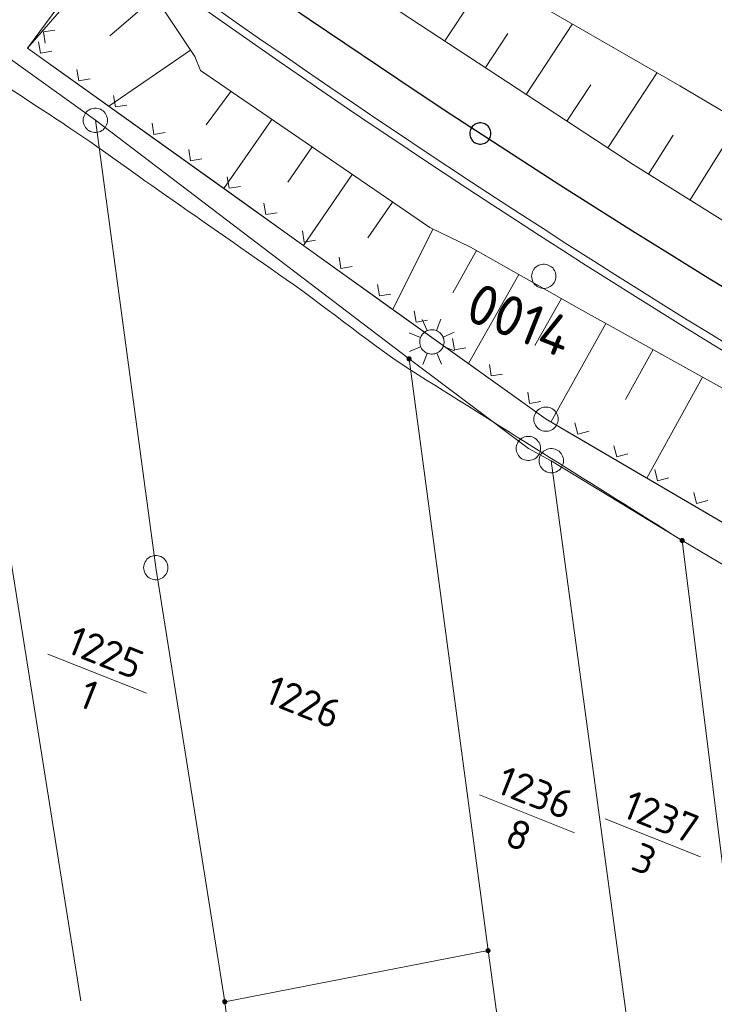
# Model space of a CAD drawing. Header units: metres. Extents: x 3425540 to 3446143, y 5432760 to 5444637.
# Tile 276 of 656: x 3440829 to 3440872, y 5438295 to 5438356. Entities that reach past the tile are written whole.
import ezdxf
from ezdxf.enums import TextEntityAlignment as Align

# ---------------------------------------------------------------- set-up
doc = ezdxf.new("R2010")
doc.units = ezdxf.units.M
for name, color, linetype, lineweight in [('B_Bestand', 9, 'Continuous', 18), ('B_Böschung', 9, 'Continuous', 18), ('B_Flurgrenzen', 9, 'Continuous', 18), ('B_Gleisachse', 9, 'Continuous', 25), ('B_Kilometrierung', 9, 'Continuous', 25), ('Bestand Kabeltröge', 9, 'Continuous', 18)]:
    doc.layers.add(name, color=color, linetype=linetype, lineweight=lineweight)
doc.styles.get("Standard").update_dxf_attribs({"font": 'isocpeur.ttf'})

msp = doc.modelspace()

# ---------------------------------------------------------------- linework, layer by layer
at = {"layer": 'B_Bestand'}
for p, q in [((3440829.485, 5438354.115), (3440831.815, 5438357.261)), ((3440831.168, 5438355.211), (3440830.468, 5438355.107)), ((3440830.468, 5438355.107), (3440830.573, 5438354.407)), ((3440832.139, 5438352.214), (3440829.485, 5438354.115)), ((3440830.157, 5438354.495), (3440830.272, 5438353.797)), ((3440830.272, 5438353.797), (3440830.97, 5438353.912)), ((3440832.523, 5438352.8), (3440832.639, 5438352.102)), ((3440832.639, 5438352.102), (3440833.336, 5438352.218)), ((3440834.784, 5438351.181), (3440834.899, 5438350.483)), ((3440834.899, 5438350.483), (3440835.597, 5438350.599)), ((3440837.15, 5438349.486), (3440837.266, 5438348.789)), ((3440841.895, 5438345.227), (3440837.017, 5438348.721)), ((3440837.266, 5438348.789), (3440837.963, 5438348.904)), ((3440839.411, 5438347.867), (3440839.526, 5438347.17)), ((3440839.526, 5438347.17), (3440840.224, 5438347.285)), ((3440841.777, 5438346.173), (3440841.892, 5438345.475)), ((3440841.892, 5438345.475), (3440842.59, 5438345.59)), ((3440846.773, 5438341.734), (3440841.895, 5438345.227)), ((3440844.038, 5438344.554), (3440844.153, 5438343.856)), ((3440844.153, 5438343.856), (3440844.851, 5438343.971)), ((3440846.404, 5438342.859), (3440846.519, 5438342.161)), ((3440846.519, 5438342.161), (3440847.217, 5438342.277)), ((3440851.651, 5438338.24), (3440846.773, 5438341.734)), ((3440848.664, 5438341.24), (3440848.78, 5438340.542)), ((3440848.78, 5438340.542), (3440849.477, 5438340.658)), ((3440851.031, 5438339.545), (3440851.146, 5438338.848)), ((3440851.146, 5438338.848), (3440851.844, 5438338.963)), ((3440856.529, 5438334.747), (3440851.651, 5438338.24)), ((3440853.291, 5438337.926), (3440853.407, 5438337.229)), ((3440853.407, 5438337.229), (3440854.104, 5438337.344)), ((3440854.083, 5438336.711), (3440853.781, 5438337.39)), ((3440854.66, 5438336.723), (3440854.931, 5438337.403)), ((3440853.674, 5438336.289), (3440852.982, 5438336.564)), ((3440855.082, 5438336.314), (3440855.757, 5438336.604)), ((3440855.658, 5438336.232), (3440855.773, 5438335.534)), ((3440853.686, 5438335.712), (3440853, 5438335.426)), ((3440854.097, 5438335.307), (3440853.822, 5438334.616)), ((3440854.685, 5438335.315), (3440854.976, 5438334.64)), ((3440855.089, 5438335.726), (3440855.77, 5438335.455)), ((3440855.773, 5438335.534), (3440856.471, 5438335.649)), ((3440861.407, 5438331.253), (3440856.529, 5438334.747)), ((3440857.918, 5438334.613), (3440858.033, 5438333.915)), ((3440858.033, 5438333.915), (3440858.731, 5438334.03)), ((3440860.284, 5438332.918), (3440860.4, 5438332.22)), ((3440860.4, 5438332.22), (3440861.097, 5438332.336)), ((3440863.13, 5438330.245), (3440861.407, 5438331.253)), ((3440863.192, 5438331.019), (3440863.371, 5438330.335)), ((3440863.371, 5438330.335), (3440864.055, 5438330.514)), ((3440868.308, 5438327.213), (3440863.13, 5438330.245)), ((3440865.592, 5438329.614), (3440865.771, 5438328.93)), ((3440865.771, 5438328.93), (3440866.455, 5438329.109)), ((3440868.104, 5438328.144), (3440868.282, 5438327.46)), ((3440868.282, 5438327.46), (3440868.967, 5438327.639)), ((3440878.664, 5438321.151), (3440868.308, 5438327.213)), ((3440870.503, 5438326.739), (3440870.682, 5438326.055)), ((3440870.682, 5438326.055), (3440871.366, 5438326.234))]:
    msp.add_line(p, q, dxfattribs=at)
for points in [[(3440861.968, 5438339.777), (3440861.997, 5438339.867), (3440862.014, 5438339.955), (3440862.021, 5438340.054), (3440862.013, 5438340.146), (3440861.992, 5438340.237), (3440861.966, 5438340.33), (3440861.929, 5438340.415), (3440861.878, 5438340.492), (3440861.818, 5438340.567), (3440861.747, 5438340.627), (3440861.673, 5438340.682), (3440861.59, 5438340.728), (3440861.502, 5438340.763), (3440861.41, 5438340.787), (3440861.319, 5438340.797), (3440861.226, 5438340.803), (3440861.131, 5438340.789), (3440861.041, 5438340.768), (3440860.956, 5438340.732), (3440860.873, 5438340.682), (3440860.795, 5438340.631), (3440860.726, 5438340.569), (3440860.664, 5438340.492), (3440860.615, 5438340.417), (3440860.574, 5438340.331), (3440860.545, 5438340.241), (3440860.528, 5438340.152), (3440860.521, 5438340.053), (3440860.529, 5438339.961), (3440860.55, 5438339.87), (3440860.576, 5438339.777), (3440860.613, 5438339.693), (3440860.664, 5438339.615), (3440860.724, 5438339.541), (3440860.795, 5438339.48), (3440860.869, 5438339.426), (3440860.952, 5438339.38), (3440861.04, 5438339.345), (3440861.132, 5438339.321), (3440861.223, 5438339.31), (3440861.316, 5438339.305), (3440861.411, 5438339.318), (3440861.502, 5438339.339), (3440861.586, 5438339.376), (3440861.669, 5438339.425), (3440861.747, 5438339.477), (3440861.816, 5438339.538), (3440861.878, 5438339.615), (3440861.928, 5438339.691), (3440861.968, 5438339.777)], [(3440855.077, 5438335.736), (3440855.103, 5438335.81), (3440855.12, 5438335.887), (3440855.129, 5438335.965), (3440855.13, 5438336.043), (3440855.122, 5438336.122), (3440855.107, 5438336.199), (3440855.084, 5438336.273), (3440855.053, 5438336.346), (3440855.014, 5438336.414), (3440854.969, 5438336.478), (3440854.917, 5438336.537), (3440854.86, 5438336.59), (3440854.797, 5438336.637), (3440854.729, 5438336.677), (3440854.658, 5438336.71), (3440854.583, 5438336.735), (3440854.507, 5438336.752), (3440854.429, 5438336.762), (3440854.35, 5438336.763), (3440854.272, 5438336.755), (3440854.195, 5438336.74), (3440854.12, 5438336.717), (3440854.048, 5438336.685), (3440853.98, 5438336.647), (3440853.915, 5438336.602), (3440853.857, 5438336.55), (3440853.803, 5438336.492), (3440853.757, 5438336.429), (3440853.716, 5438336.362), (3440853.684, 5438336.29), (3440853.658, 5438336.216), (3440853.641, 5438336.139), (3440853.632, 5438336.061), (3440853.631, 5438335.983), (3440853.638, 5438335.905), (3440853.654, 5438335.828), (3440853.677, 5438335.753), (3440853.708, 5438335.681), (3440853.746, 5438335.612), (3440853.792, 5438335.548), (3440853.844, 5438335.489), (3440853.901, 5438335.436), (3440853.964, 5438335.389), (3440854.032, 5438335.349), (3440854.103, 5438335.316), (3440854.178, 5438335.291), (3440854.254, 5438335.274), (3440854.332, 5438335.265), (3440854.411, 5438335.264), (3440854.489, 5438335.271), (3440854.566, 5438335.286), (3440854.641, 5438335.31), (3440854.713, 5438335.341), (3440854.781, 5438335.379), (3440854.845, 5438335.425), (3440854.904, 5438335.477), (3440854.958, 5438335.534), (3440855.004, 5438335.597), (3440855.045, 5438335.665), (3440855.077, 5438335.736)]]:
    msp.add_lwpolyline(points, dxfattribs=at)
msp.add_open_spline([(3440827.576, 5438352.142), (3440828.772, 5438351.363), (3440829.968, 5438350.584), (3440831.164, 5438349.804), (3440833.487, 5438348.29), (3440835.713, 5438346.632), (3440837.987, 5438345.045), (3440840.461, 5438343.319), (3440842.934, 5438341.591), (3440845.408, 5438339.864), (3440848.152, 5438337.948), (3440850.709, 5438335.758), (3440853.544, 5438333.978), (3440858.96, 5438330.578), (3440864.375, 5438327.178), (3440869.791, 5438323.778)], degree=3, knots=[0, 0, 0, 0, 0.084174, 0.084174, 0.084174, 0.24768, 0.24768, 0.24768, 0.425571, 0.425571, 0.425571, 0.622946, 0.622946, 0.622946, 1, 1, 1, 1], dxfattribs=at)
at = {"layer": 'B_Böschung'}
for p, q in [((3440834.657, 5438360.062), (3440829.485, 5438354.115)), ((3440855.177, 5438354.555), (3440857.837, 5438358.602)), ((3440837.333, 5438357.265), (3440834.56, 5438354.865)), ((3440860.192, 5438351.26), (3440863.047, 5438355.605)), ((3440857.684, 5438352.907), (3440859.064, 5438355.007)), ((3440839.52, 5438353.988), (3440834.482, 5438350.537)), ((3440865.206, 5438347.965), (3440868.253, 5438352.602)), ((3440862.699, 5438349.612), (3440864.174, 5438351.858)), ((3440842.006, 5438351.447), (3440840.482, 5438349.389)), ((3440844.528, 5438349.718), (3440841.58, 5438345.452)), ((3440870.274, 5438344.754), (3440873.312, 5438349.627)), ((3440867.728, 5438346.34), (3440869.234, 5438348.745)), ((3440847.002, 5438348.021), (3440845.518, 5438345.858)), ((3440849.477, 5438346.325), (3440846.475, 5438341.947)), ((3440851.951, 5438344.628), (3440850.433, 5438342.414)), ((3440854.442, 5438342.961), (3440851.98, 5438338.005)), ((3440857.134, 5438341.64), (3440855.669, 5438339.026)), ((3440859.743, 5438340.158), (3440856.632, 5438334.673)), ((3440862.353, 5438338.676), (3440860.718, 5438335.797)), ((3440865.081, 5438337.15), (3440861.709, 5438331.076)), ((3440867.997, 5438335.535), (3440866.295, 5438332.462)), ((3440871.051, 5438333.844), (3440867.606, 5438327.624))]:
    msp.add_line(p, q, dxfattribs=at)
for points in [[(3440843.79, 5438367.281), (3440852.376, 5438361.711), (3440858.878, 5438358.01), (3440869.656, 5438351.793), (3440889.286, 5438340.165), (3440890.442, 5438339.284), (3440906.986, 5438330.217), (3440918.985, 5438324.05)], [(3440840.288, 5438364.666), (3440847.669, 5438359.489), (3440866.77, 5438346.937), (3440875.845, 5438341.283), (3440892.047, 5438331.774), (3440910.141, 5438322.111), (3440933.546, 5438310.539)], [(3440834.657, 5438360.062), (3440836.168, 5438359.008), (3440838.305, 5438355.811), (3440839.786, 5438353.59), (3440840.127, 5438352.736), (3440854.246, 5438343.054), (3440856.75, 5438341.858), (3440863.468, 5438338.043), (3440878.643, 5438329.639), (3440888.834, 5438323.375), (3440898.297, 5438318.229), (3440915.66, 5438309.117), (3440936.041, 5438299.151)], [(3440829.485, 5438354.115), (3440861.407, 5438331.253), (3440889.02, 5438315.089), (3440913.606, 5438302.878), (3440923.058, 5438298.352)]]:
    msp.add_lwpolyline(points, dxfattribs=at)
at = {"layer": 'B_Flurgrenzen'}
for p, q in [((3440833.658, 5438349.662), (3440827.767, 5438353.9)), ((3440832.767, 5438295.415), (3440823.682, 5438352.519)), ((3440837.017, 5438348.721), (3440832.139, 5438352.214)), ((3440852.978, 5438334.972), (3440833.658, 5438349.662)), ((3440833.658, 5438349.662), (3440837.382, 5438322.107)), ((3440860.32, 5438329.45), (3440852.978, 5438334.972)), ((3440852.978, 5438334.972), (3440857.837, 5438298.514)), ((3440861.732, 5438328.693), (3440860.32, 5438329.45)), ((3440869.791, 5438323.778), (3440861.732, 5438328.693)), ((3440861.732, 5438328.693), (3440867, 5438289.844)), ((3440884.917, 5438314.777), (3440869.791, 5438323.778)), ((3440869.791, 5438323.778), (3440872.298, 5438303.652)), ((3440837.382, 5438322.107), (3440841.625, 5438295.366)), ((3440830.739, 5438316.781), (3440836.807, 5438314.368)), ((3440857.308, 5438308.11), (3440863.171, 5438305.778)), ((3440865.049, 5438306.624), (3440870.912, 5438304.292)), ((3440841.625, 5438295.366), (3440857.837, 5438298.514)), ((3440857.837, 5438298.514), (3440859.76, 5438284.678)), ((3440841.625, 5438295.366), (3440842.088, 5438291.707))]:
    msp.add_line(p, q, dxfattribs=at)
for points in [[(3440834.408, 5438349.662), (3440834.402, 5438349.756), (3440834.384, 5438349.845), (3440834.355, 5438349.94), (3440834.314, 5438350.022), (3440834.26, 5438350.099), (3440834.201, 5438350.176), (3440834.136, 5438350.241), (3440834.06, 5438350.294), (3440833.977, 5438350.341), (3440833.888, 5438350.371), (3440833.8, 5438350.394), (3440833.705, 5438350.406), (3440833.611, 5438350.406), (3440833.516, 5438350.394), (3440833.428, 5438350.371), (3440833.339, 5438350.341), (3440833.256, 5438350.294), (3440833.18, 5438350.241), (3440833.115, 5438350.176), (3440833.056, 5438350.099), (3440833.002, 5438350.022), (3440832.961, 5438349.94), (3440832.932, 5438349.845), (3440832.914, 5438349.756), (3440832.908, 5438349.662), (3440832.914, 5438349.568), (3440832.932, 5438349.479), (3440832.961, 5438349.384), (3440833.002, 5438349.302), (3440833.056, 5438349.225), (3440833.115, 5438349.148), (3440833.18, 5438349.083), (3440833.256, 5438349.03), (3440833.339, 5438348.983), (3440833.428, 5438348.953), (3440833.516, 5438348.93), (3440833.611, 5438348.918), (3440833.705, 5438348.918), (3440833.8, 5438348.93), (3440833.888, 5438348.953), (3440833.977, 5438348.983), (3440834.06, 5438349.03), (3440834.136, 5438349.083), (3440834.201, 5438349.148), (3440834.26, 5438349.225), (3440834.314, 5438349.302), (3440834.355, 5438349.384), (3440834.384, 5438349.479), (3440834.402, 5438349.568), (3440834.408, 5438349.662)], [(3440853.103, 5438334.972), (3440853.102, 5438334.988), (3440853.099, 5438335.003), (3440853.094, 5438335.018), (3440853.087, 5438335.032), (3440853.079, 5438335.046), (3440853.07, 5438335.058), (3440853.058, 5438335.068), (3440853.045, 5438335.077), (3440853.031, 5438335.085), (3440853.016, 5438335.091), (3440853.002, 5438335.095), (3440852.986, 5438335.097), (3440852.97, 5438335.097), (3440852.954, 5438335.095), (3440852.94, 5438335.091), (3440852.925, 5438335.085), (3440852.911, 5438335.077), (3440852.898, 5438335.068), (3440852.886, 5438335.058), (3440852.877, 5438335.046), (3440852.869, 5438335.032), (3440852.862, 5438335.018), (3440852.857, 5438335.003), (3440852.854, 5438334.988), (3440852.853, 5438334.972), (3440852.854, 5438334.956), (3440852.857, 5438334.941), (3440852.862, 5438334.926), (3440852.869, 5438334.912), (3440852.877, 5438334.898), (3440852.886, 5438334.886), (3440852.898, 5438334.876), (3440852.911, 5438334.867), (3440852.925, 5438334.859), (3440852.94, 5438334.853), (3440852.954, 5438334.849), (3440852.97, 5438334.847), (3440852.986, 5438334.847), (3440853.002, 5438334.849), (3440853.016, 5438334.853), (3440853.031, 5438334.859), (3440853.045, 5438334.867), (3440853.058, 5438334.876), (3440853.07, 5438334.886), (3440853.079, 5438334.898), (3440853.087, 5438334.912), (3440853.094, 5438334.926), (3440853.099, 5438334.941), (3440853.102, 5438334.956), (3440853.103, 5438334.972)], [(3440853.078, 5438334.972), (3440853.077, 5438334.986), (3440853.074, 5438335), (3440853.07, 5438335.012), (3440853.064, 5438335.025), (3440853.055, 5438335.037), (3440853.045, 5438335.047), (3440853.034, 5438335.056), (3440853.022, 5438335.063), (3440853.009, 5438335.067), (3440852.996, 5438335.07), (3440852.982, 5438335.072), (3440852.967, 5438335.071), (3440852.953, 5438335.069), (3440852.941, 5438335.066), (3440852.928, 5438335.059), (3440852.916, 5438335.051), (3440852.906, 5438335.042), (3440852.896, 5438335.031), (3440852.889, 5438335.019), (3440852.884, 5438335.006), (3440852.88, 5438334.993), (3440852.878, 5438334.979), (3440852.878, 5438334.965), (3440852.88, 5438334.951), (3440852.884, 5438334.938), (3440852.889, 5438334.925), (3440852.896, 5438334.913), (3440852.906, 5438334.902), (3440852.916, 5438334.893), (3440852.928, 5438334.885), (3440852.941, 5438334.878), (3440852.953, 5438334.875), (3440852.967, 5438334.873), (3440852.982, 5438334.872), (3440852.996, 5438334.874), (3440853.009, 5438334.877), (3440853.022, 5438334.881), (3440853.034, 5438334.888), (3440853.045, 5438334.897), (3440853.055, 5438334.907), (3440853.064, 5438334.919), (3440853.07, 5438334.932), (3440853.074, 5438334.944), (3440853.077, 5438334.958), (3440853.078, 5438334.972)], [(3440853.054, 5438334.972), (3440853.053, 5438334.984), (3440853.05, 5438334.996), (3440853.045, 5438335.007), (3440853.039, 5438335.017), (3440853.03, 5438335.027), (3440853.021, 5438335.034), (3440853.01, 5438335.041), (3440852.999, 5438335.045), (3440852.987, 5438335.047), (3440852.975, 5438335.048), (3440852.963, 5438335.046), (3440852.951, 5438335.043), (3440852.941, 5438335.038), (3440852.93, 5438335.031), (3440852.921, 5438335.022), (3440852.914, 5438335.012), (3440852.908, 5438335.002), (3440852.904, 5438334.99), (3440852.902, 5438334.978), (3440852.902, 5438334.966), (3440852.904, 5438334.954), (3440852.908, 5438334.942), (3440852.914, 5438334.932), (3440852.921, 5438334.922), (3440852.93, 5438334.913), (3440852.94, 5438334.906), (3440852.951, 5438334.901), (3440852.963, 5438334.898), (3440852.975, 5438334.896), (3440852.987, 5438334.897), (3440852.999, 5438334.899), (3440853.01, 5438334.903), (3440853.021, 5438334.91), (3440853.03, 5438334.917), (3440853.039, 5438334.927), (3440853.045, 5438334.937), (3440853.05, 5438334.948), (3440853.053, 5438334.96), (3440853.054, 5438334.972)], [(3440853.029, 5438334.972), (3440853.028, 5438334.982), (3440853.025, 5438334.992), (3440853.02, 5438335.001), (3440853.014, 5438335.008), (3440853.007, 5438335.014), (3440852.998, 5438335.019), (3440852.988, 5438335.022), (3440852.978, 5438335.023), (3440852.968, 5438335.022), (3440852.958, 5438335.019), (3440852.949, 5438335.014), (3440852.942, 5438335.008), (3440852.936, 5438335.001), (3440852.931, 5438334.992), (3440852.928, 5438334.982), (3440852.927, 5438334.972), (3440852.928, 5438334.962), (3440852.931, 5438334.952), (3440852.936, 5438334.943), (3440852.942, 5438334.936), (3440852.949, 5438334.93), (3440852.958, 5438334.925), (3440852.968, 5438334.922), (3440852.978, 5438334.921), (3440852.988, 5438334.922), (3440852.998, 5438334.925), (3440853.007, 5438334.93), (3440853.014, 5438334.936), (3440853.02, 5438334.943), (3440853.025, 5438334.952), (3440853.028, 5438334.962), (3440853.029, 5438334.972)], [(3440853.005, 5438334.972), (3440853.004, 5438334.979), (3440853.001, 5438334.986), (3440852.996, 5438334.992), (3440852.99, 5438334.996), (3440852.983, 5438334.998), (3440852.976, 5438334.999), (3440852.969, 5438334.997), (3440852.962, 5438334.994), (3440852.957, 5438334.989), (3440852.953, 5438334.983), (3440852.951, 5438334.976), (3440852.951, 5438334.968), (3440852.953, 5438334.961), (3440852.957, 5438334.955), (3440852.962, 5438334.95), (3440852.969, 5438334.947), (3440852.976, 5438334.945), (3440852.983, 5438334.946), (3440852.99, 5438334.948), (3440852.996, 5438334.952), (3440853.001, 5438334.958), (3440853.004, 5438334.965), (3440853.005, 5438334.972)], [(3440862.157, 5438331.253), (3440862.151, 5438331.347), (3440862.133, 5438331.436), (3440862.104, 5438331.531), (3440862.063, 5438331.613), (3440862.009, 5438331.69), (3440861.95, 5438331.767), (3440861.885, 5438331.832), (3440861.809, 5438331.885), (3440861.726, 5438331.932), (3440861.637, 5438331.962), (3440861.549, 5438331.985), (3440861.454, 5438331.997), (3440861.36, 5438331.997), (3440861.265, 5438331.985), (3440861.177, 5438331.962), (3440861.088, 5438331.932), (3440861.005, 5438331.885), (3440860.929, 5438331.832), (3440860.864, 5438331.767), (3440860.805, 5438331.69), (3440860.751, 5438331.613), (3440860.71, 5438331.531), (3440860.681, 5438331.436), (3440860.663, 5438331.347), (3440860.657, 5438331.253), (3440860.663, 5438331.159), (3440860.681, 5438331.07), (3440860.71, 5438330.975), (3440860.751, 5438330.893), (3440860.805, 5438330.816), (3440860.864, 5438330.739), (3440860.929, 5438330.674), (3440861.005, 5438330.621), (3440861.088, 5438330.574), (3440861.177, 5438330.544), (3440861.265, 5438330.521), (3440861.36, 5438330.509), (3440861.454, 5438330.509), (3440861.549, 5438330.521), (3440861.637, 5438330.544), (3440861.726, 5438330.574), (3440861.809, 5438330.621), (3440861.885, 5438330.674), (3440861.95, 5438330.739), (3440862.009, 5438330.816), (3440862.063, 5438330.893), (3440862.104, 5438330.975), (3440862.133, 5438331.07), (3440862.151, 5438331.159), (3440862.157, 5438331.253)], [(3440861.07, 5438329.45), (3440861.064, 5438329.544), (3440861.046, 5438329.633), (3440861.017, 5438329.728), (3440860.976, 5438329.81), (3440860.922, 5438329.887), (3440860.863, 5438329.964), (3440860.798, 5438330.029), (3440860.722, 5438330.082), (3440860.639, 5438330.129), (3440860.55, 5438330.159), (3440860.462, 5438330.182), (3440860.367, 5438330.194), (3440860.273, 5438330.194), (3440860.178, 5438330.182), (3440860.09, 5438330.159), (3440860.001, 5438330.129), (3440859.918, 5438330.082), (3440859.842, 5438330.029), (3440859.777, 5438329.964), (3440859.718, 5438329.887), (3440859.664, 5438329.81), (3440859.623, 5438329.728), (3440859.594, 5438329.633), (3440859.576, 5438329.544), (3440859.57, 5438329.45), (3440859.576, 5438329.356), (3440859.594, 5438329.267), (3440859.623, 5438329.172), (3440859.664, 5438329.09), (3440859.718, 5438329.013), (3440859.777, 5438328.936), (3440859.842, 5438328.871), (3440859.918, 5438328.818), (3440860.001, 5438328.771), (3440860.09, 5438328.741), (3440860.178, 5438328.718), (3440860.273, 5438328.706), (3440860.367, 5438328.706), (3440860.462, 5438328.718), (3440860.55, 5438328.741), (3440860.639, 5438328.771), (3440860.722, 5438328.818), (3440860.798, 5438328.871), (3440860.863, 5438328.936), (3440860.922, 5438329.013), (3440860.976, 5438329.09), (3440861.017, 5438329.172), (3440861.046, 5438329.267), (3440861.064, 5438329.356), (3440861.07, 5438329.45)], [(3440862.482, 5438328.693), (3440862.476, 5438328.787), (3440862.458, 5438328.876), (3440862.429, 5438328.971), (3440862.388, 5438329.053), (3440862.334, 5438329.13), (3440862.275, 5438329.207), (3440862.21, 5438329.272), (3440862.134, 5438329.325), (3440862.051, 5438329.372), (3440861.962, 5438329.402), (3440861.874, 5438329.425), (3440861.779, 5438329.437), (3440861.685, 5438329.437), (3440861.59, 5438329.425), (3440861.502, 5438329.402), (3440861.413, 5438329.372), (3440861.33, 5438329.325), (3440861.254, 5438329.272), (3440861.189, 5438329.207), (3440861.13, 5438329.13), (3440861.076, 5438329.053), (3440861.035, 5438328.971), (3440861.006, 5438328.876), (3440860.988, 5438328.787), (3440860.982, 5438328.693), (3440860.988, 5438328.599), (3440861.006, 5438328.51), (3440861.035, 5438328.415), (3440861.076, 5438328.333), (3440861.13, 5438328.256), (3440861.189, 5438328.179), (3440861.254, 5438328.114), (3440861.33, 5438328.061), (3440861.413, 5438328.014), (3440861.502, 5438327.984), (3440861.59, 5438327.961), (3440861.685, 5438327.949), (3440861.779, 5438327.949), (3440861.874, 5438327.961), (3440861.962, 5438327.984), (3440862.051, 5438328.014), (3440862.134, 5438328.061), (3440862.21, 5438328.114), (3440862.275, 5438328.179), (3440862.334, 5438328.256), (3440862.388, 5438328.333), (3440862.429, 5438328.415), (3440862.458, 5438328.51), (3440862.476, 5438328.599), (3440862.482, 5438328.693)], [(3440869.916, 5438323.778), (3440869.915, 5438323.794), (3440869.912, 5438323.809), (3440869.907, 5438323.824), (3440869.9, 5438323.838), (3440869.892, 5438323.852), (3440869.883, 5438323.864), (3440869.871, 5438323.874), (3440869.858, 5438323.883), (3440869.844, 5438323.891), (3440869.829, 5438323.897), (3440869.815, 5438323.901), (3440869.799, 5438323.903), (3440869.783, 5438323.903), (3440869.767, 5438323.901), (3440869.753, 5438323.897), (3440869.738, 5438323.891), (3440869.724, 5438323.883), (3440869.711, 5438323.874), (3440869.699, 5438323.864), (3440869.69, 5438323.852), (3440869.682, 5438323.838), (3440869.675, 5438323.824), (3440869.67, 5438323.809), (3440869.667, 5438323.794), (3440869.666, 5438323.778), (3440869.667, 5438323.762), (3440869.67, 5438323.747), (3440869.675, 5438323.732), (3440869.682, 5438323.718), (3440869.69, 5438323.704), (3440869.699, 5438323.692), (3440869.711, 5438323.682), (3440869.724, 5438323.673), (3440869.738, 5438323.665), (3440869.753, 5438323.659), (3440869.767, 5438323.655), (3440869.783, 5438323.653), (3440869.799, 5438323.653), (3440869.815, 5438323.655), (3440869.829, 5438323.659), (3440869.844, 5438323.665), (3440869.858, 5438323.673), (3440869.871, 5438323.682), (3440869.883, 5438323.692), (3440869.892, 5438323.704), (3440869.9, 5438323.718), (3440869.907, 5438323.732), (3440869.912, 5438323.747), (3440869.915, 5438323.762), (3440869.916, 5438323.778)], [(3440869.891, 5438323.778), (3440869.89, 5438323.792), (3440869.887, 5438323.806), (3440869.883, 5438323.818), (3440869.877, 5438323.831), (3440869.868, 5438323.843), (3440869.858, 5438323.853), (3440869.847, 5438323.862), (3440869.835, 5438323.869), (3440869.822, 5438323.873), (3440869.809, 5438323.876), (3440869.795, 5438323.878), (3440869.78, 5438323.877), (3440869.766, 5438323.875), (3440869.754, 5438323.872), (3440869.741, 5438323.865), (3440869.729, 5438323.857), (3440869.719, 5438323.848), (3440869.709, 5438323.837), (3440869.702, 5438323.825), (3440869.697, 5438323.812), (3440869.693, 5438323.799), (3440869.691, 5438323.785), (3440869.691, 5438323.771), (3440869.693, 5438323.757), (3440869.697, 5438323.744), (3440869.702, 5438323.731), (3440869.709, 5438323.719), (3440869.719, 5438323.708), (3440869.729, 5438323.699), (3440869.741, 5438323.691), (3440869.754, 5438323.684), (3440869.766, 5438323.681), (3440869.78, 5438323.679), (3440869.795, 5438323.678), (3440869.809, 5438323.68), (3440869.822, 5438323.683), (3440869.835, 5438323.687), (3440869.847, 5438323.694), (3440869.858, 5438323.703), (3440869.868, 5438323.713), (3440869.877, 5438323.725), (3440869.883, 5438323.738), (3440869.887, 5438323.75), (3440869.89, 5438323.764), (3440869.891, 5438323.778)], [(3440869.867, 5438323.778), (3440869.866, 5438323.79), (3440869.863, 5438323.802), (3440869.858, 5438323.813), (3440869.852, 5438323.823), (3440869.843, 5438323.833), (3440869.834, 5438323.84), (3440869.823, 5438323.847), (3440869.812, 5438323.851), (3440869.8, 5438323.853), (3440869.788, 5438323.854), (3440869.776, 5438323.852), (3440869.764, 5438323.849), (3440869.754, 5438323.844), (3440869.743, 5438323.837), (3440869.734, 5438323.828), (3440869.727, 5438323.818), (3440869.721, 5438323.808), (3440869.717, 5438323.796), (3440869.715, 5438323.784), (3440869.715, 5438323.772), (3440869.717, 5438323.76), (3440869.721, 5438323.748), (3440869.727, 5438323.738), (3440869.734, 5438323.728), (3440869.743, 5438323.719), (3440869.753, 5438323.712), (3440869.764, 5438323.707), (3440869.776, 5438323.704), (3440869.788, 5438323.702), (3440869.8, 5438323.703), (3440869.812, 5438323.705), (3440869.823, 5438323.709), (3440869.834, 5438323.716), (3440869.843, 5438323.723), (3440869.852, 5438323.733), (3440869.858, 5438323.743), (3440869.863, 5438323.754), (3440869.866, 5438323.766), (3440869.867, 5438323.778)], [(3440869.842, 5438323.778), (3440869.841, 5438323.788), (3440869.838, 5438323.798), (3440869.833, 5438323.807), (3440869.827, 5438323.814), (3440869.82, 5438323.82), (3440869.811, 5438323.825), (3440869.801, 5438323.828), (3440869.791, 5438323.829), (3440869.781, 5438323.828), (3440869.771, 5438323.825), (3440869.762, 5438323.82), (3440869.755, 5438323.814), (3440869.749, 5438323.807), (3440869.744, 5438323.798), (3440869.741, 5438323.788), (3440869.74, 5438323.778), (3440869.741, 5438323.768), (3440869.744, 5438323.758), (3440869.749, 5438323.749), (3440869.755, 5438323.742), (3440869.762, 5438323.736), (3440869.771, 5438323.731), (3440869.781, 5438323.728), (3440869.791, 5438323.727), (3440869.801, 5438323.728), (3440869.811, 5438323.731), (3440869.82, 5438323.736), (3440869.827, 5438323.742), (3440869.833, 5438323.749), (3440869.838, 5438323.758), (3440869.841, 5438323.768), (3440869.842, 5438323.778)], [(3440869.818, 5438323.778), (3440869.817, 5438323.785), (3440869.814, 5438323.792), (3440869.809, 5438323.798), (3440869.803, 5438323.802), (3440869.796, 5438323.804), (3440869.789, 5438323.805), (3440869.782, 5438323.803), (3440869.775, 5438323.8), (3440869.77, 5438323.795), (3440869.766, 5438323.789), (3440869.764, 5438323.782), (3440869.764, 5438323.774), (3440869.766, 5438323.767), (3440869.77, 5438323.761), (3440869.775, 5438323.756), (3440869.782, 5438323.753), (3440869.789, 5438323.751), (3440869.796, 5438323.752), (3440869.803, 5438323.754), (3440869.809, 5438323.758), (3440869.814, 5438323.764), (3440869.817, 5438323.771), (3440869.818, 5438323.778)], [(3440838.132, 5438322.107), (3440838.126, 5438322.201), (3440838.108, 5438322.29), (3440838.079, 5438322.385), (3440838.038, 5438322.467), (3440837.984, 5438322.544), (3440837.925, 5438322.621), (3440837.86, 5438322.686), (3440837.784, 5438322.739), (3440837.701, 5438322.786), (3440837.612, 5438322.816), (3440837.524, 5438322.839), (3440837.429, 5438322.851), (3440837.335, 5438322.851), (3440837.24, 5438322.839), (3440837.152, 5438322.816), (3440837.063, 5438322.786), (3440836.98, 5438322.739), (3440836.904, 5438322.686), (3440836.839, 5438322.621), (3440836.78, 5438322.544), (3440836.726, 5438322.467), (3440836.685, 5438322.385), (3440836.656, 5438322.29), (3440836.638, 5438322.201), (3440836.632, 5438322.107), (3440836.638, 5438322.013), (3440836.656, 5438321.924), (3440836.685, 5438321.829), (3440836.726, 5438321.747), (3440836.78, 5438321.67), (3440836.839, 5438321.593), (3440836.904, 5438321.528), (3440836.98, 5438321.475), (3440837.063, 5438321.428), (3440837.152, 5438321.398), (3440837.24, 5438321.375), (3440837.335, 5438321.363), (3440837.429, 5438321.363), (3440837.524, 5438321.375), (3440837.612, 5438321.398), (3440837.701, 5438321.428), (3440837.784, 5438321.475), (3440837.86, 5438321.528), (3440837.925, 5438321.593), (3440837.984, 5438321.67), (3440838.038, 5438321.747), (3440838.079, 5438321.829), (3440838.108, 5438321.924), (3440838.126, 5438322.013), (3440838.132, 5438322.107)], [(3440857.962, 5438298.514), (3440857.961, 5438298.53), (3440857.958, 5438298.545), (3440857.953, 5438298.56), (3440857.946, 5438298.574), (3440857.938, 5438298.588), (3440857.929, 5438298.6), (3440857.917, 5438298.61), (3440857.904, 5438298.619), (3440857.89, 5438298.627), (3440857.875, 5438298.633), (3440857.861, 5438298.637), (3440857.845, 5438298.639), (3440857.829, 5438298.639), (3440857.813, 5438298.637), (3440857.799, 5438298.633), (3440857.784, 5438298.627), (3440857.77, 5438298.619), (3440857.757, 5438298.61), (3440857.745, 5438298.6), (3440857.736, 5438298.588), (3440857.728, 5438298.574), (3440857.721, 5438298.56), (3440857.716, 5438298.545), (3440857.713, 5438298.53), (3440857.712, 5438298.514), (3440857.713, 5438298.498), (3440857.716, 5438298.483), (3440857.721, 5438298.468), (3440857.728, 5438298.454), (3440857.736, 5438298.44), (3440857.745, 5438298.428), (3440857.757, 5438298.418), (3440857.77, 5438298.409), (3440857.784, 5438298.401), (3440857.799, 5438298.395), (3440857.813, 5438298.391), (3440857.829, 5438298.389), (3440857.845, 5438298.389), (3440857.861, 5438298.391), (3440857.875, 5438298.395), (3440857.89, 5438298.401), (3440857.904, 5438298.409), (3440857.917, 5438298.418), (3440857.929, 5438298.428), (3440857.938, 5438298.44), (3440857.946, 5438298.454), (3440857.953, 5438298.468), (3440857.958, 5438298.483), (3440857.961, 5438298.498), (3440857.962, 5438298.514)], [(3440857.937, 5438298.514), (3440857.936, 5438298.528), (3440857.933, 5438298.542), (3440857.929, 5438298.554), (3440857.923, 5438298.567), (3440857.914, 5438298.579), (3440857.904, 5438298.589), (3440857.893, 5438298.598), (3440857.881, 5438298.605), (3440857.868, 5438298.609), (3440857.855, 5438298.612), (3440857.841, 5438298.614), (3440857.826, 5438298.613), (3440857.812, 5438298.611), (3440857.8, 5438298.608), (3440857.787, 5438298.601), (3440857.775, 5438298.593), (3440857.765, 5438298.584), (3440857.755, 5438298.573), (3440857.748, 5438298.561), (3440857.743, 5438298.548), (3440857.739, 5438298.535), (3440857.737, 5438298.521), (3440857.737, 5438298.507), (3440857.739, 5438298.493), (3440857.743, 5438298.48), (3440857.748, 5438298.467), (3440857.755, 5438298.455), (3440857.765, 5438298.444), (3440857.775, 5438298.435), (3440857.787, 5438298.427), (3440857.8, 5438298.42), (3440857.812, 5438298.417), (3440857.826, 5438298.415), (3440857.841, 5438298.414), (3440857.855, 5438298.416), (3440857.868, 5438298.419), (3440857.881, 5438298.423), (3440857.893, 5438298.43), (3440857.904, 5438298.439), (3440857.914, 5438298.449), (3440857.923, 5438298.461), (3440857.929, 5438298.474), (3440857.933, 5438298.486), (3440857.936, 5438298.5), (3440857.937, 5438298.514)], [(3440857.913, 5438298.514), (3440857.912, 5438298.526), (3440857.909, 5438298.538), (3440857.904, 5438298.549), (3440857.898, 5438298.559), (3440857.889, 5438298.569), (3440857.88, 5438298.576), (3440857.869, 5438298.583), (3440857.858, 5438298.587), (3440857.846, 5438298.589), (3440857.834, 5438298.59), (3440857.822, 5438298.588), (3440857.81, 5438298.585), (3440857.8, 5438298.58), (3440857.789, 5438298.573), (3440857.78, 5438298.564), (3440857.773, 5438298.554), (3440857.767, 5438298.544), (3440857.763, 5438298.532), (3440857.761, 5438298.52), (3440857.761, 5438298.508), (3440857.763, 5438298.496), (3440857.767, 5438298.484), (3440857.773, 5438298.474), (3440857.78, 5438298.464), (3440857.789, 5438298.455), (3440857.799, 5438298.448), (3440857.81, 5438298.443), (3440857.822, 5438298.44), (3440857.834, 5438298.438), (3440857.846, 5438298.439), (3440857.858, 5438298.441), (3440857.869, 5438298.445), (3440857.88, 5438298.452), (3440857.889, 5438298.459), (3440857.898, 5438298.469), (3440857.904, 5438298.479), (3440857.909, 5438298.49), (3440857.912, 5438298.502), (3440857.913, 5438298.514)], [(3440857.888, 5438298.514), (3440857.887, 5438298.524), (3440857.884, 5438298.534), (3440857.879, 5438298.543), (3440857.873, 5438298.55), (3440857.866, 5438298.556), (3440857.857, 5438298.561), (3440857.847, 5438298.564), (3440857.837, 5438298.565), (3440857.827, 5438298.564), (3440857.817, 5438298.561), (3440857.808, 5438298.556), (3440857.801, 5438298.55), (3440857.795, 5438298.543), (3440857.79, 5438298.534), (3440857.787, 5438298.524), (3440857.786, 5438298.514), (3440857.787, 5438298.504), (3440857.79, 5438298.494), (3440857.795, 5438298.485), (3440857.801, 5438298.478), (3440857.808, 5438298.472), (3440857.817, 5438298.467), (3440857.827, 5438298.464), (3440857.837, 5438298.463), (3440857.847, 5438298.464), (3440857.857, 5438298.467), (3440857.866, 5438298.472), (3440857.873, 5438298.478), (3440857.879, 5438298.485), (3440857.884, 5438298.494), (3440857.887, 5438298.504), (3440857.888, 5438298.514)], [(3440857.864, 5438298.514), (3440857.863, 5438298.521), (3440857.86, 5438298.528), (3440857.855, 5438298.534), (3440857.849, 5438298.538), (3440857.842, 5438298.54), (3440857.835, 5438298.541), (3440857.828, 5438298.539), (3440857.821, 5438298.536), (3440857.816, 5438298.531), (3440857.812, 5438298.525), (3440857.81, 5438298.518), (3440857.81, 5438298.51), (3440857.812, 5438298.503), (3440857.816, 5438298.497), (3440857.821, 5438298.492), (3440857.828, 5438298.489), (3440857.835, 5438298.487), (3440857.842, 5438298.488), (3440857.849, 5438298.49), (3440857.855, 5438298.494), (3440857.86, 5438298.5), (3440857.863, 5438298.507), (3440857.864, 5438298.514)], [(3440841.75, 5438295.366), (3440841.749, 5438295.382), (3440841.746, 5438295.397), (3440841.741, 5438295.412), (3440841.734, 5438295.426), (3440841.726, 5438295.44), (3440841.717, 5438295.452), (3440841.705, 5438295.462), (3440841.692, 5438295.471), (3440841.678, 5438295.479), (3440841.663, 5438295.485), (3440841.649, 5438295.489), (3440841.633, 5438295.491), (3440841.617, 5438295.491), (3440841.601, 5438295.489), (3440841.587, 5438295.485), (3440841.572, 5438295.479), (3440841.558, 5438295.471), (3440841.545, 5438295.462), (3440841.533, 5438295.452), (3440841.524, 5438295.44), (3440841.516, 5438295.426), (3440841.509, 5438295.412), (3440841.504, 5438295.397), (3440841.501, 5438295.382), (3440841.5, 5438295.366), (3440841.501, 5438295.35), (3440841.504, 5438295.335), (3440841.509, 5438295.32), (3440841.516, 5438295.306), (3440841.524, 5438295.292), (3440841.533, 5438295.28), (3440841.545, 5438295.27), (3440841.558, 5438295.261), (3440841.572, 5438295.253), (3440841.587, 5438295.247), (3440841.601, 5438295.243), (3440841.617, 5438295.241), (3440841.633, 5438295.241), (3440841.649, 5438295.243), (3440841.663, 5438295.247), (3440841.678, 5438295.253), (3440841.692, 5438295.261), (3440841.705, 5438295.27), (3440841.717, 5438295.28), (3440841.726, 5438295.292), (3440841.734, 5438295.306), (3440841.741, 5438295.32), (3440841.746, 5438295.335), (3440841.749, 5438295.35), (3440841.75, 5438295.366)], [(3440841.725, 5438295.366), (3440841.724, 5438295.38), (3440841.721, 5438295.394), (3440841.717, 5438295.406), (3440841.711, 5438295.419), (3440841.702, 5438295.431), (3440841.692, 5438295.441), (3440841.681, 5438295.45), (3440841.669, 5438295.457), (3440841.656, 5438295.461), (3440841.643, 5438295.464), (3440841.629, 5438295.466), (3440841.614, 5438295.465), (3440841.6, 5438295.463), (3440841.588, 5438295.46), (3440841.575, 5438295.453), (3440841.563, 5438295.445), (3440841.553, 5438295.436), (3440841.543, 5438295.425), (3440841.536, 5438295.413), (3440841.531, 5438295.4), (3440841.527, 5438295.387), (3440841.525, 5438295.373), (3440841.525, 5438295.359), (3440841.527, 5438295.345), (3440841.531, 5438295.332), (3440841.536, 5438295.319), (3440841.543, 5438295.307), (3440841.553, 5438295.296), (3440841.563, 5438295.287), (3440841.575, 5438295.279), (3440841.588, 5438295.272), (3440841.6, 5438295.269), (3440841.614, 5438295.267), (3440841.629, 5438295.266), (3440841.643, 5438295.268), (3440841.656, 5438295.271), (3440841.669, 5438295.275), (3440841.681, 5438295.282), (3440841.692, 5438295.291), (3440841.702, 5438295.301), (3440841.711, 5438295.313), (3440841.717, 5438295.326), (3440841.721, 5438295.338), (3440841.724, 5438295.352), (3440841.725, 5438295.366)], [(3440841.701, 5438295.366), (3440841.7, 5438295.378), (3440841.697, 5438295.39), (3440841.692, 5438295.401), (3440841.686, 5438295.411), (3440841.677, 5438295.421), (3440841.668, 5438295.428), (3440841.657, 5438295.435), (3440841.646, 5438295.439), (3440841.634, 5438295.441), (3440841.622, 5438295.442), (3440841.61, 5438295.44), (3440841.598, 5438295.437), (3440841.588, 5438295.432), (3440841.577, 5438295.425), (3440841.568, 5438295.416), (3440841.561, 5438295.406), (3440841.555, 5438295.396), (3440841.551, 5438295.384), (3440841.549, 5438295.372), (3440841.549, 5438295.36), (3440841.551, 5438295.348), (3440841.555, 5438295.336), (3440841.561, 5438295.326), (3440841.568, 5438295.316), (3440841.577, 5438295.307), (3440841.587, 5438295.3), (3440841.598, 5438295.295), (3440841.61, 5438295.292), (3440841.622, 5438295.29), (3440841.634, 5438295.291), (3440841.646, 5438295.293), (3440841.657, 5438295.297), (3440841.668, 5438295.304), (3440841.677, 5438295.311), (3440841.686, 5438295.321), (3440841.692, 5438295.331), (3440841.697, 5438295.342), (3440841.7, 5438295.354), (3440841.701, 5438295.366)], [(3440841.676, 5438295.366), (3440841.675, 5438295.376), (3440841.672, 5438295.386), (3440841.667, 5438295.395), (3440841.661, 5438295.402), (3440841.654, 5438295.408), (3440841.645, 5438295.413), (3440841.635, 5438295.416), (3440841.625, 5438295.417), (3440841.615, 5438295.416), (3440841.605, 5438295.413), (3440841.596, 5438295.408), (3440841.589, 5438295.402), (3440841.583, 5438295.395), (3440841.578, 5438295.386), (3440841.575, 5438295.376), (3440841.574, 5438295.366), (3440841.575, 5438295.356), (3440841.578, 5438295.346), (3440841.583, 5438295.337), (3440841.589, 5438295.33), (3440841.596, 5438295.324), (3440841.605, 5438295.319), (3440841.615, 5438295.316), (3440841.625, 5438295.315), (3440841.635, 5438295.316), (3440841.645, 5438295.319), (3440841.654, 5438295.324), (3440841.661, 5438295.33), (3440841.667, 5438295.337), (3440841.672, 5438295.346), (3440841.675, 5438295.356), (3440841.676, 5438295.366)], [(3440841.652, 5438295.366), (3440841.651, 5438295.373), (3440841.648, 5438295.38), (3440841.643, 5438295.386), (3440841.637, 5438295.39), (3440841.63, 5438295.392), (3440841.623, 5438295.393), (3440841.616, 5438295.391), (3440841.609, 5438295.388), (3440841.604, 5438295.383), (3440841.6, 5438295.377), (3440841.598, 5438295.37), (3440841.598, 5438295.362), (3440841.6, 5438295.355), (3440841.604, 5438295.349), (3440841.609, 5438295.344), (3440841.616, 5438295.341), (3440841.623, 5438295.339), (3440841.63, 5438295.34), (3440841.637, 5438295.342), (3440841.643, 5438295.346), (3440841.648, 5438295.352), (3440841.651, 5438295.359), (3440841.652, 5438295.366)]]:
    msp.add_lwpolyline(points, dxfattribs=at)
at = {"layer": 'B_Gleisachse'}
msp.add_arc((3441179.11, 5438841.029), 588.01, 210.367653, 243.341249, dxfattribs=at)
at = {"layer": 'B_Kilometrierung'}
msp.add_lwpolyline([(3440858.012, 5438348.849), (3440858.007, 5438348.931), (3440857.992, 5438349.013), (3440857.966, 5438349.09), (3440857.93, 5438349.161), (3440857.889, 5438349.233), (3440857.838, 5438349.294), (3440857.777, 5438349.351), (3440857.71, 5438349.397), (3440857.638, 5438349.438), (3440857.562, 5438349.468), (3440857.485, 5438349.489), (3440857.403, 5438349.499), (3440857.321, 5438349.499), (3440857.239, 5438349.489), (3440857.162, 5438349.468), (3440857.086, 5438349.438), (3440857.014, 5438349.397), (3440856.947, 5438349.351), (3440856.886, 5438349.294), (3440856.835, 5438349.233), (3440856.794, 5438349.161), (3440856.758, 5438349.09), (3440856.732, 5438349.013), (3440856.717, 5438348.931), (3440856.712, 5438348.849), (3440856.717, 5438348.767), (3440856.732, 5438348.685), (3440856.758, 5438348.608), (3440856.794, 5438348.537), (3440856.835, 5438348.465), (3440856.886, 5438348.404), (3440856.947, 5438348.347), (3440857.014, 5438348.301), (3440857.086, 5438348.26), (3440857.162, 5438348.23), (3440857.239, 5438348.209), (3440857.321, 5438348.199), (3440857.403, 5438348.199), (3440857.485, 5438348.209), (3440857.562, 5438348.23), (3440857.638, 5438348.26), (3440857.71, 5438348.301), (3440857.777, 5438348.347), (3440857.838, 5438348.404), (3440857.889, 5438348.465), (3440857.93, 5438348.537), (3440857.966, 5438348.608), (3440857.992, 5438348.685), (3440858.007, 5438348.767), (3440858.012, 5438348.849)], dxfattribs=at)
at = {"layer": 'Bestand Kabeltröge', "linetype": 'Continuous'}
for centre, radius, start, end in [((3441179.607, 5438836.753), 587.511, 234.281942, 256.106152), ((3441179.503, 5438836.276), 587.522, 234.266512, 256.106052)]:
    msp.add_arc(centre, radius, start, end, dxfattribs=at)

# ---------------------------------------------------------------- texts
at = {"layer": 'B_Bestand'}
msp.add_text('0014', height=2.5, rotation=338.31002, dxfattribs=at).set_placement((3440856.291, 5438337.414))
at = {"layer": 'B_Flurgrenzen'}
for s, p in [('1225', (3440833.957, 5438316.04)), ('1236', (3440860.425, 5438307.409)), ('1237', (3440868.166, 5438305.923))]:
    msp.add_text(s, height=1.8, rotation=338.30992, dxfattribs=at).set_placement(p, align=Align.CENTER)
msp.add_text('1226', height=1.8, rotation=338.30992, dxfattribs=at).set_placement((3440846.48, 5438313.826), align=Align.MIDDLE)
for s, p in [('1', (3440833.588, 5438315.11)), ('8', (3440860.054, 5438306.479)), ('3', (3440867.795, 5438304.994))]:
    msp.add_text(s, height=1.8, rotation=338.30992, dxfattribs=at).set_placement(p, align=Align.TOP_CENTER)

doc.saveas('drawing.dxf')
